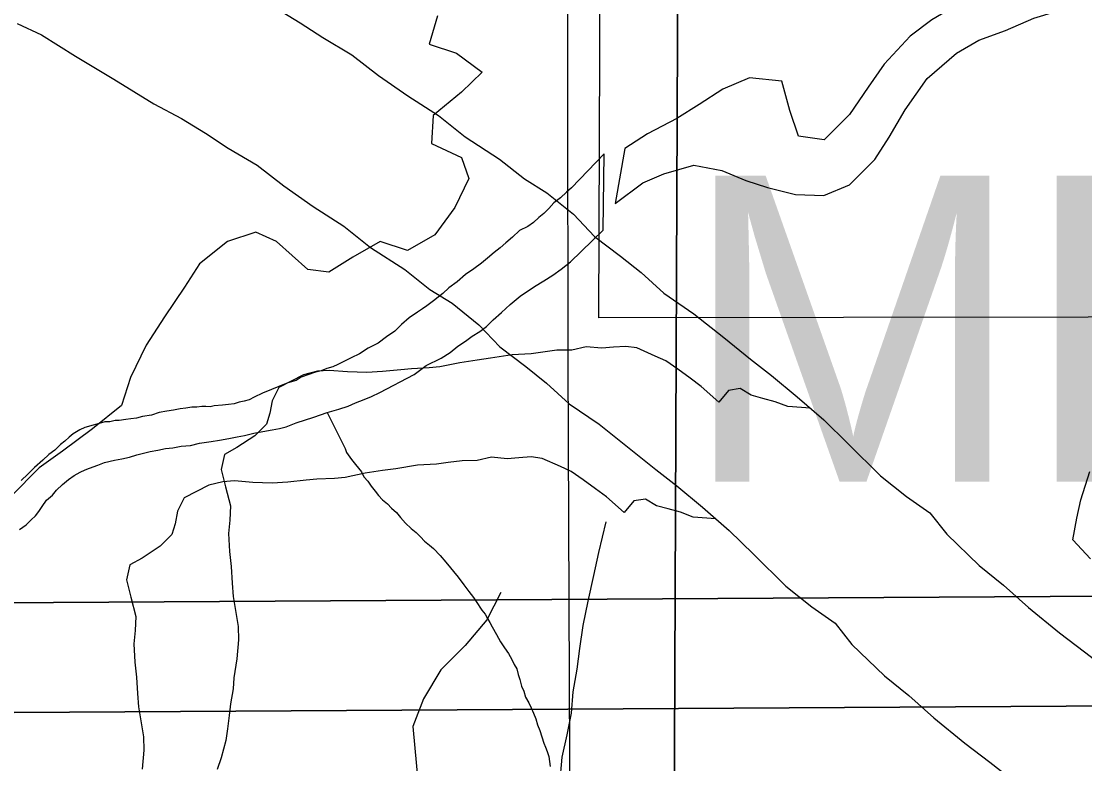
# Model space of a CAD drawing. Extents: x -21.1 to 50.3, y 0 to 22.1.
# Drawn here: x 3.1823 to 3.6686, y 17.9373 to 18.2769 of the extents above; entities that cross this region are included whole.
import ezdxf

# ---------------------------------------------------------------- set-up
doc = ezdxf.new("R2010")
doc.units = 0
for name, color, linetype in [('GM_X_Major_River', 7, 'Continuous'), ('GM_X_Minor_River', 7, 'Continuous'), ('GM_X_Section', 7, 'Continuous'), ('GM_X_State_Route', 7, 'Continuous'), ('SH_Data', 7, 'Continuous')]:
    doc.layers.add(name, color=color, linetype=linetype)

msp = doc.modelspace()

# ---------------------------------------------------------------- linework, layer by layer
at = {"layer": 'GM_X_Major_River'}
for points in [[(3.29883, 18.28291), (3.30988, 18.27616), (3.32016, 18.2694), (3.33349, 18.26153), (3.3457, 18.25213), (3.35904, 18.24273), (3.37313, 18.23373), (3.38534, 18.22395), (3.40096, 18.21381), (3.4124, 18.20478), (3.42269, 18.19841), (3.43489, 18.18863), (3.44445, 18.17845), (3.45627, 18.16942), (3.4658, 18.1619), (3.47611, 18.15248), (3.48983, 18.1431), (3.50356, 18.13219), (3.51576, 18.12241), (3.5253, 18.11488), (3.53712, 18.1051), (3.54933, 18.09456), (3.56041, 18.08363), (3.57527, 18.06899)], [(3.18052, 18.27588), (3.19156, 18.27064), (3.20717, 18.26089), (3.2247, 18.25039), (3.24298, 18.23914), (3.25554, 18.23239), (3.26659, 18.22564), (3.27688, 18.21888), (3.2902, 18.21101), (3.30241, 18.20161), (3.31575, 18.19222), (3.32985, 18.18321), (3.34205, 18.17343), (3.35767, 18.16329), (3.36911, 18.15427), (3.3794, 18.14789), (3.3916, 18.13811), (3.40116, 18.12793), (3.41298, 18.11891), (3.42251, 18.11139), (3.43282, 18.10197), (3.44654, 18.09258), (3.46027, 18.08167), (3.47247, 18.07189), (3.48201, 18.06437), (3.49384, 18.05459), (3.50605, 18.04405), (3.51712, 18.03312), (3.53198, 18.01847)], [(3.57527, 18.06899), (3.5871, 18.05959), (3.59779, 18.05209), (3.60546, 18.04229), (3.62037, 18.02798), (3.63145, 18.01897), (3.64291, 18.00881), (3.65704, 17.99716), (3.6685, 17.98853), (3.67957, 17.97989)], [(3.53198, 18.01847), (3.54381, 18.00908), (3.5545, 18.00157), (3.56217, 17.99177), (3.57708, 17.97747), (3.58816, 17.96845), (3.59962, 17.9583), (3.61376, 17.94665), (3.62521, 17.93801), (3.63628, 17.92937), (3.65078, 17.91924), (3.66339, 17.90872), (3.67906, 17.89518)]]:
    msp.add_lwpolyline(points, dxfattribs=at)
at = {"layer": 'GM_X_Minor_River'}
for p, q in [((3.44843, 18.18127), (3.44879, 18.21624)), ((3.45837, 18.21861), (3.45393, 18.19358))]:
    msp.add_line(p, q, dxfattribs=at)
for points in [[(3.66279, 18.31188), (3.66535, 18.30236), (3.65463, 18.29297), (3.64473, 18.29004), (3.63067, 18.28904), (3.62078, 18.28724), (3.60821, 18.28319), (3.59867, 18.27759), (3.58872, 18.27009), (3.57682, 18.25729), (3.5695, 18.24673), (3.56102, 18.23428), (3.54951, 18.22262), (3.53776, 18.22426), (3.53371, 18.23608), (3.53005, 18.24941), (3.51526, 18.25108), (3.50306, 18.24589), (3.49236, 18.23878), (3.48204, 18.23243), (3.46869, 18.22534), (3.45837, 18.21861)], [(3.58647, 18.23631), (3.59649, 18.25064), (3.6099, 18.26228), (3.62021, 18.26825), (3.6324, 18.27269), (3.64536, 18.27825), (3.65488, 18.2812), (3.66749, 18.28905), (3.67445, 18.30113)], [(3.37263, 18.27935), (3.36883, 18.26646), (3.38134, 18.26229), (3.39308, 18.25356), (3.3836, 18.24446), (3.37071, 18.23384), (3.36994, 18.22094), (3.38359, 18.2145), (3.38699, 18.20502), (3.38054, 18.19174), (3.37144, 18.17922), (3.35893, 18.17202), (3.34642, 18.17619), (3.33391, 18.16898), (3.32291, 18.16215), (3.31343, 18.16329), (3.29904, 18.17618), (3.28956, 18.18035), (3.27668, 18.17618), (3.26378, 18.16594), (3.25695, 18.15532), (3.24785, 18.14166), (3.2395, 18.12876), (3.23229, 18.11397), (3.22812, 18.10108), (3.21484, 18.09045), (3.20119, 18.08021), (3.19058, 18.07263), (3.17768, 18.05973)], [(3.45393, 18.19358), (3.46656, 18.20295), (3.47609, 18.20703), (3.4898, 18.21108), (3.50268, 18.20866), (3.51364, 18.204), (3.52348, 18.20086), (3.53635, 18.19769), (3.54925, 18.19718), (3.56107, 18.202), (3.57257, 18.21366), (3.57913, 18.22384), (3.58647, 18.23631)], [(3.44879, 18.21624), (3.43394, 18.20065), (3.43163, 18.19878), (3.42893, 18.19615), (3.42586, 18.19391), (3.42354, 18.19128), (3.42123, 18.18903), (3.41892, 18.18716), (3.41661, 18.18491), (3.41392, 18.18305), (3.41009, 18.1812), (3.40701, 18.1782), (3.40393, 18.17558), (3.40124, 18.17333), (3.39854, 18.17109), (3.39546, 18.16847), (3.39277, 18.16622), (3.38931, 18.16361), (3.38547, 18.161), (3.38162, 18.15763), (3.37778, 18.15502), (3.37508, 18.15239), (3.37085, 18.14903), (3.36778, 18.14679), (3.36586, 18.14529), (3.36356, 18.1438), (3.35972, 18.14119), (3.35625, 18.1382), (3.35316, 18.1352), (3.34933, 18.13259), (3.34548, 18.1296), (3.34089, 18.12738), (3.33705, 18.12477), (3.33322, 18.12292), (3.33016, 18.12144), (3.32709, 18.11997), (3.3248, 18.11885), (3.32212, 18.11813), (3.31945, 18.11703), (3.31639, 18.11631), (3.31333, 18.11521), (3.31028, 18.11411), (3.30797, 18.11262), (3.30416, 18.11153), (3.29268, 18.10675), (3.28885, 18.1049), (3.28655, 18.10379), (3.28426, 18.10306), (3.28197, 18.10271), (3.27968, 18.10198), (3.27701, 18.10164)], [(3.42925, 18.16344), (3.43348, 18.1668), (3.44843, 18.18127)], [(3.18152, 18.04438), (3.18459, 18.04662), (3.18691, 18.04887), (3.18883, 18.05074), (3.19038, 18.05262), (3.19193, 18.05489), (3.19388, 18.0579), (3.19657, 18.06015), (3.1985, 18.0624), (3.2012, 18.06503), (3.20389, 18.06727), (3.20658, 18.06914), (3.20926, 18.07062), (3.21156, 18.07173), (3.21347, 18.07247), (3.2173, 18.07393), (3.22035, 18.07503), (3.22494, 18.07611), (3.22837, 18.07682), (3.2318, 18.07754), (3.23524, 18.07863), (3.23829, 18.07935), (3.24134, 18.08007), (3.24478, 18.08078), (3.24821, 18.0815), (3.25164, 18.08183), (3.25545, 18.08254), (3.25964, 18.08286), (3.26384, 18.08394), (3.26917, 18.08463), (3.27299, 18.08534), (3.27718, 18.08604), (3.28099, 18.08675), (3.28443, 18.08746), (3.28863, 18.08854), (3.29282, 18.08925), (3.29701, 18.08995), (3.30045, 18.09066), (3.3035, 18.09138), (3.30809, 18.09322), (3.31611, 18.09577), (3.32223, 18.09797), (3.32757, 18.09942), (3.33177, 18.10088), (3.33522, 18.10236), (3.33904, 18.10383), (3.34249, 18.1053), (3.34631, 18.10715), (3.36202, 18.1153), (3.3674, 18.11941), (3.3743, 18.12274), (3.37851, 18.12534), (3.38198, 18.12834), (3.38543, 18.13057), (3.38851, 18.13281), (3.39196, 18.13504), (3.39503, 18.13728), (3.39812, 18.14028), (3.40197, 18.14365), (3.40582, 18.14741), (3.41044, 18.15115), (3.41697, 18.15562), (3.42119, 18.15822), (3.42541, 18.16083), (3.42925, 18.16344)], [(3.54318, 18.09988), (3.53281, 18.10066), (3.52709, 18.1029), (3.52137, 18.10437), (3.51604, 18.10585), (3.51107, 18.10885), (3.50575, 18.10804), (3.50123, 18.10268), (3.49319, 18.10984), (3.48821, 18.11361), (3.48247, 18.11774), (3.47712, 18.1215), (3.47216, 18.12374), (3.46376, 18.12748), (3.45881, 18.1282), (3.45311, 18.12777), (3.44779, 18.12735), (3.44056, 18.12805), (3.43411, 18.12648), (3.42727, 18.12642), (3.42081, 18.1256), (3.41549, 18.1248), (3.40675, 18.12435), (3.39688, 18.12275), (3.3908, 18.12194), (3.38283, 18.12073), (3.37372, 18.11876), (3.36878, 18.11834), (3.3608, 18.11789), (3.35586, 18.11747), (3.3475, 18.11664), (3.34028, 18.1162), (3.33153, 18.11651), (3.32316, 18.11721), (3.31784, 18.11678), (3.31139, 18.11521), (3.30004, 18.10941), (3.29704, 18.1033), (3.29595, 18.09759), (3.29447, 18.09264), (3.28919, 18.08727), (3.28087, 18.08188), (3.2752, 18.07879), (3.27373, 18.07194), (3.2757, 18.06397), (3.27806, 18.05524), (3.27773, 18.04877), (3.27702, 18.04268), (3.27747, 18.03432), (3.27829, 18.02748), (3.27874, 18.01988), (3.27917, 18.0138), (3.28157, 18.00013), (3.28162, 17.99405), (3.28093, 17.9853), (3.27949, 17.97654), (3.27915, 17.97159), (3.27807, 17.96474), (3.27735, 17.95941), (3.27664, 17.95332), (3.27593, 17.94799), (3.27371, 17.93999), (3.27186, 17.93465)], [(3.27701, 18.10164), (3.27435, 18.10129), (3.27054, 18.10097), (3.26863, 18.10061), (3.26673, 18.10064), (3.26483, 18.10066), (3.26254, 18.10032), (3.26026, 18.10035), (3.25759, 18.1), (3.25493, 18.09966), (3.25187, 18.09894), (3.24883, 18.0986), (3.24539, 18.09789), (3.24195, 18.09679), (3.23776, 18.09609), (3.23509, 18.09537), (3.23242, 18.09502), (3.23013, 18.09468), (3.22709, 18.09434), (3.22519, 18.09436), (3.22289, 18.09364), (3.22061, 18.09366), (3.21794, 18.09294), (3.21527, 18.09222), (3.21145, 18.09113), (3.20915, 18.09002), (3.20608, 18.08816), (3.20416, 18.08667), (3.20223, 18.08479), (3.20031, 18.0833), (3.19761, 18.08067), (3.19492, 18.0788), (3.19222, 18.07618), (3.18838, 18.07281), (3.18529, 18.06981), (3.18221, 18.06681)], [(3.32223, 18.09797), (3.32741, 18.08763), (3.32889, 18.08457), (3.33037, 18.0815), (3.3311, 18.07959), (3.33334, 18.07652), (3.33521, 18.07421), (3.33783, 18.07075), (3.33894, 18.06845), (3.34081, 18.06653), (3.3423, 18.06422), (3.34417, 18.06192), (3.34567, 18.05999), (3.34754, 18.05807), (3.3498, 18.05613), (3.35167, 18.05421), (3.35393, 18.05227), (3.3558, 18.04996), (3.35804, 18.04727), (3.36067, 18.04495), (3.36293, 18.04302), (3.36481, 18.04109), (3.36668, 18.03917), (3.36894, 18.03723), (3.37082, 18.03569), (3.37382, 18.0326), (3.37644, 18.02952), (3.38205, 18.0226), (3.38466, 18.01914), (3.3869, 18.01607), (3.38915, 18.01337), (3.39026, 18.01146), (3.39287, 18.00761), (3.39437, 18.00569), (3.39548, 18.00378), (3.3966, 18.00186), (3.39771, 17.99994), (3.39957, 17.99649), (3.40142, 17.99304), (3.40328, 17.99036), (3.40515, 17.98767), (3.40663, 17.98499), (3.40774, 17.98269), (3.40886, 17.98077), (3.40958, 17.9781), (3.41031, 17.97581), (3.41103, 17.97276), (3.41214, 17.97046), (3.41286, 17.96779), (3.41435, 17.9651), (3.41546, 17.9628), (3.41657, 17.96051), (3.41767, 17.95783), (3.41839, 17.95516), (3.4195, 17.95248), (3.42132, 17.94675), (3.42206, 17.94484), (3.42279, 17.94293), (3.42352, 17.94063), (3.42387, 17.93835), (3.42422, 17.93606)], [(3.49989, 18.04936), (3.48952, 18.05014), (3.4838, 18.05238), (3.47808, 18.05385), (3.47275, 18.05533), (3.46778, 18.05833), (3.46246, 18.05753), (3.45795, 18.05217), (3.4499, 18.05933), (3.44492, 18.06309), (3.43919, 18.06722), (3.43383, 18.07099), (3.42887, 18.07323), (3.42047, 18.07696), (3.41552, 18.07768), (3.40982, 18.07725), (3.4045, 18.07683), (3.39727, 18.07753), (3.39082, 18.07596), (3.38398, 18.0759), (3.37752, 18.07509), (3.3722, 18.07429), (3.36346, 18.07383), (3.35359, 18.07223), (3.34752, 18.07142), (3.33954, 18.07022), (3.33043, 18.06824), (3.32549, 18.06782), (3.31751, 18.06738), (3.31257, 18.06696), (3.30421, 18.06613), (3.29699, 18.06569), (3.28824, 18.066), (3.27987, 18.06669), (3.27455, 18.06627), (3.2681, 18.06469), (3.25675, 18.0589), (3.25375, 18.05279), (3.25266, 18.04708), (3.25118, 18.04212), (3.24591, 18.03675), (3.23759, 18.03136), (3.23191, 18.02828), (3.23045, 18.02142), (3.23242, 18.01345), (3.23477, 18.00472), (3.23444, 17.99826), (3.23374, 17.99217), (3.23419, 17.98381), (3.235, 17.97697), (3.23545, 17.96937), (3.23588, 17.96329), (3.23828, 17.94962), (3.23833, 17.94353), (3.23764, 17.93478)], [(3.67119, 18.03103), (3.66315, 18.03972), (3.665, 18.04961), (3.66685, 18.05798), (3.67097, 18.07092)], [(3.42855, 17.92816), (3.42969, 17.94029), (3.43197, 17.95053), (3.43387, 17.9604), (3.43463, 17.97026), (3.43654, 17.9805), (3.43768, 17.98998), (3.4392, 18.0006), (3.44148, 18.0116), (3.44414, 18.02335), (3.44642, 18.03397), (3.44984, 18.04801)], [(3.40158, 18.01566), (3.39514, 18.00311), (3.38526, 17.99131), (3.37424, 17.98026), (3.36627, 17.96694), (3.36134, 17.95439), (3.3638, 17.92794)]]:
    msp.add_lwpolyline(points, dxfattribs=at)
at = {"layer": 'GM_X_Section'}
for points in [[(3.45029, 19.15441), (4.46024, 19.14326), (4.45293, 18.14262), (3.44648, 18.14125)], [(2.75941, 19.00342), (3.80166, 19.0044), (3.80452, 18.01477), (2.7666, 18.00853)], [(2.71612, 18.9529), (3.75837, 18.95389), (3.76124, 17.96425), (2.72331, 17.95801)], [(4.50596, 18.94006), (4.50247, 17.98887), (4.50289, 17.92975), (3.48086, 17.90781), (3.48506, 18.92038)], [(3.48506, 18.92038), (3.48086, 17.90781), (2.49066, 17.89119), (2.48311, 18.9064)], [(2.7666, 18.00853), (3.80452, 18.01477), (3.82173, 16.99041), (2.77975, 16.9773), (2.7786, 17.02922), (2.76737, 17.95698)], [(2.72331, 17.95801), (3.76124, 17.96425), (3.77844, 16.93989), (2.73646, 16.92678), (2.73531, 16.9787), (2.72408, 17.90647)]]:
    msp.add_lwpolyline(points, close=True, dxfattribs=at)
at = {"layer": 'GM_X_State_Route'}
for points in [[(3.43227, 18.24572), (3.43215, 18.50202), (3.43184, 18.52634), (3.43173, 18.56095), (3.43132, 18.5913), (3.43111, 18.60512), (3.4308, 18.62882), (3.4307, 18.63869), (3.43059, 18.64877), (3.43028, 18.66789), (3.42997, 18.70323), (3.42986, 18.71165), (3.42872, 18.79895)], [(3.43302, 17.97488), (3.43233, 18.12157), (3.43227, 18.24572)], [(3.44133, 17.76391), (3.43644, 17.81881), (3.43413, 17.85608), (3.43382, 17.86523), (3.43351, 17.87209), (3.43302, 17.97488)]]:
    msp.add_lwpolyline(points, dxfattribs=at)

# ---------------------------------------------------------------- texts
at = {"layer": 'SH_Data'}
msp.add_text('MED-271-5.64', height=0.14, dxfattribs=at).set_placement((3.48439, 18.06624))

doc.saveas('drawing.dxf')
